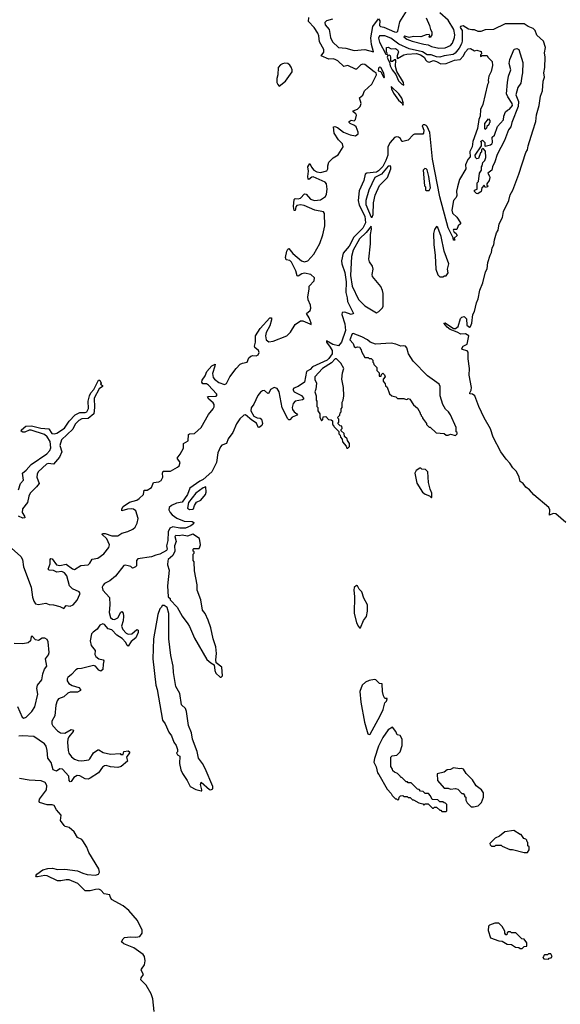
# Model space of a CAD drawing. Extents: x 2293139 to 2515392, y 824115 to 1006937.
# Tile 410 of 417: x 2471616 to 2476736, y 894282 to 903609. Entities that reach past the tile are written whole.
import ezdxf

# ---------------------------------------------------------------- set-up
doc = ezdxf.new("R2010")
doc.units = 0

msp = doc.modelspace()

# ---------------------------------------------------------------- linework, layer by layer
at = {"layer": '0CON10XD'}
for points in [[(2473126.2, 899383.8), (2473135.5, 899415.5), (2473108.2, 899455), (2473136.8, 899493.2), (2473168.2, 899551.8), (2473168.4, 899595), (2473211.7, 899618.3), (2473215, 899678.9), (2473224.8, 899685.2), (2473270.2, 899689.8), (2473335.4, 899744.6), (2473405, 899868.2), (2473447.9, 899922.1), (2473457.4, 899942.6), (2473457, 899965), (2473449.9, 899979.9), (2473408, 900015), (2473393.8, 900035), (2473405, 900040.6), (2473477, 900043.1), (2473485.4, 900054.6), (2473480.7, 900065), (2473405, 900148), (2473385, 900158.7), (2473350.6, 900160.6), (2473340.3, 900175), (2473345, 900195.5), (2473374.3, 900235), (2473388.2, 900275), (2473435, 900330.4), (2473466.8, 900346.8), (2473465.5, 900325.5), (2473442.2, 900257.8), (2473448.8, 900218.8), (2473462.3, 900202.3), (2473503.4, 900173.4), (2473555, 900152.5), (2473575, 900163.8), (2473606.1, 900225), (2473666.7, 900305), (2473705, 900345.2), (2473725, 900356), (2473769.6, 900365), (2473785.3, 900405), (2473805, 900421.6), (2473825, 900427.7), (2473855, 900424.3), (2473875.3, 900435), (2473883.4, 900455), (2473878.7, 900475), (2473843.8, 900503.8), (2473840, 900515), (2473848.9, 900555), (2473849.6, 900615), (2473893, 900685), (2473985, 900784.5), (2474000, 900785), (2474001.6, 900765), (2473985, 900707.8), (2473950.8, 900645), (2473944.8, 900614.8), (2473951.9, 900575), (2473975, 900556.1), (2474016.9, 900563.1), (2474145, 900615.8), (2474180.1, 900649.9), (2474225, 900721.2), (2474275, 900756.3), (2474297.1, 900757.1), (2474365, 900728), (2474377, 900723), (2474376.1, 900733.9), (2474356.7, 900785), (2474332.7, 900825), (2474366.9, 900853.1), (2474373.1, 900875), (2474369.5, 900905), (2474346.8, 900956.8), (2474345.6, 900985), (2474358.7, 901055), (2474356.4, 901085), (2474405.2, 901134.8), (2474407.4, 901165), (2474375, 901194.1), (2474315, 901209), (2474287.3, 901202.7), (2474255, 901179.3), (2474245, 901182.7), (2474230, 901230), (2474191.7, 901311.7), (2474175, 901327.4), (2474138.6, 901335), (2474133.1, 901355), (2474145, 901415.7), (2474155, 901435.6), (2474165, 901441.9), (2474202.6, 901392.6), (2474284.8, 901324.8), (2474315, 901314.2), (2474345.9, 901324.1), (2474401.9, 901388.1), (2474459.8, 901490.2), (2474488, 901572), (2474504.8, 901655), (2474501.7, 901771.7), (2474495, 901787.3), (2474410, 901805), (2474309.1, 901849.1), (2474275, 901856.4), (2474241.9, 901848.1), (2474232.7, 901835), (2474225, 901802.5), (2474215, 901802.9), (2474208.3, 901838.3), (2474215, 901905.8), (2474225, 901915.4), (2474255, 901913.2), (2474275, 901919.4), (2474315, 901957.9), (2474330.5, 901955), (2474369.6, 901909.6), (2474406.8, 901896.8), (2474466, 901904), (2474513.2, 901935), (2474522.7, 901957.3), (2474528.4, 902005), (2474522.7, 902055), (2474509.5, 902069.5), (2474395, 902119.6), (2474382.6, 902117.4), (2474355, 902093.8), (2474347.6, 902097.6), (2474343.9, 902125), (2474350.4, 902175), (2474345.7, 902214.3), (2474365, 902246.7), (2474380.6, 902210.6), (2474402.6, 902182.6), (2474428.8, 902168.8), (2474465, 902160), (2474523.6, 902176.4), (2474533.9, 902196.1), (2474535.5, 902224.5), (2474545, 902259.6), (2474585, 902298.8), (2474631.3, 902328.7), (2474680, 902405), (2474672.9, 902432.9), (2474635, 902471.5), (2474594.6, 902535), (2474587.5, 902595), (2474602.3, 902597.7), (2474625, 902588.9), (2474683.8, 902543.8), (2474745, 902517.2), (2474795, 902510), (2474822.5, 902527.5), (2474822.9, 902545), (2474803.4, 902593.4), (2474787.7, 902607.7), (2474745, 902625.3), (2474735.9, 902635), (2474737.1, 902645), (2474755, 902655.8), (2474785, 902650.7), (2474797.6, 902662.4), (2474804.8, 902705), (2474798.2, 902718.2), (2474774.6, 902735), (2474773.8, 902745), (2474815, 902760), (2474839.6, 902785), (2474850, 902815), (2474835, 902869.2), (2474866.1, 902893.9), (2474880.9, 902935), (2474951.8, 902998.2), (2474997, 903087), (2474992.5, 903105), (2474972, 903115), (2474884.1, 903184.1), (2474865, 903187.4), (2474848.4, 903181.6), (2474805, 903140.6), (2474795, 903140.3), (2474725, 903175.3), (2474685, 903163.9), (2474629.4, 903219.4), (2474605, 903232.6), (2474585, 903237.6), (2474543.8, 903235), (2474470, 903265), (2474497.6, 903302.4), (2474495.9, 903325), (2474455, 903398.1), (2474449.3, 903455), (2474439.8, 903479.8), (2474405.9, 903535.9), (2474350.4, 903590.5), (2474355, 903630)], [(2474579.5, 903615), (2474523.4, 903596.6), (2474507.4, 903582.6), (2474510.5, 903560.5), (2474547, 903515), (2474559.4, 903440.6), (2474579.7, 903399.8), (2474635, 903345.7), (2474705, 903340.4), (2474785, 903318.5), (2474885, 903327.2), (2474967.2, 903302.8), (2474948, 903375), (2474942.1, 903437.9), (2474961.2, 903545), (2475015, 903617.5), (2475027.4, 903597.4), (2475023.9, 903555), (2475031.9, 903545), (2475065, 903537.5), (2475165, 903493.7), (2475187.9, 903492.1), (2475198.7, 903501.3), (2475215, 903589.2), (2475296.2, 903715)], [(2475465, 903626.2), (2475498, 903555), (2475506.4, 903516.4), (2475520, 903495), (2475520, 903465), (2475505, 903440), (2475490, 903445), (2475500, 903455), (2475495, 903470), (2475465, 903466.7), (2475415, 903446), (2475345, 903450), (2475305, 903440), (2475265, 903452.5), (2475253.3, 903445), (2475282.5, 903425), (2475333.3, 903405), (2475445, 903375.8), (2475485, 903372), (2475517.5, 903355), (2475585, 903340), (2475645, 903342.9), (2475695, 903364), (2475715, 903386.7), (2475735, 903440), (2475736.9, 903465), (2475727.1, 903515), (2475675, 903604), (2475595, 903673.6)], [(2476789.6, 898845), (2476695, 898927.5), (2476667.5, 898932.5), (2476634.8, 898914.8), (2476636.3, 898965), (2476628.2, 898988.2), (2476485, 899109), (2476445.4, 899155.4), (2476410.7, 899180.7), (2476385, 899214.2), (2476355.9, 899235), (2476347.1, 899275), (2476320.6, 899330.6), (2476286.9, 899365), (2476259.5, 899409.5), (2476222.6, 899445), (2476172.7, 899515), (2476100, 899655), (2476074, 899734), (2476015, 899837), (2475963.7, 899945), (2475925.6, 900045.6), (2475905, 900062.9), (2475879.2, 900065), (2475878, 900075), (2475891.5, 900098.5), (2475895.1, 900125), (2475872.4, 900242.4), (2475876.8, 900305), (2475862.8, 900395), (2475865, 900458.8), (2475855, 900472.5), (2475806, 900485), (2475802.7, 900495), (2475815.7, 900515), (2475855, 900536.7), (2475869.2, 900615), (2475837.3, 900632.7), (2475795, 900628.9), (2475760.1, 900650.1), (2475692.7, 900675), (2475663.3, 900695), (2475634.3, 900735.7), (2475645, 900736.8), (2475723.2, 900683.2), (2475745, 900684), (2475768.3, 900701.7), (2475791.2, 900778.8), (2475805, 900791.9), (2475825, 900798.8), (2475846.6, 900776.6), (2475851.9, 900715), (2475875, 900697.5), (2475885, 900702.5), (2475899.1, 900735), (2475908.9, 900815), (2475923.6, 900845), (2475942.3, 900927.7), (2475959.5, 900965), (2475975.4, 901045.5), (2476001.5, 901115), (2476029.2, 901220.8), (2476045, 901248.6), (2476051.1, 901308.9), (2476071.7, 901378.3), (2476086, 901405), (2476091, 901449), (2476107.1, 901475), (2476113.2, 901525), (2476131.6, 901588.4), (2476148.1, 901615), (2476156, 901674), (2476189.5, 901735), (2476197.9, 901792.1), (2476247.7, 901895), (2476261.6, 901948.4), (2476285.9, 901995), (2476344.7, 902145), (2476410.4, 902349.6), (2476425, 902375.8), (2476431.9, 902415), (2476476.7, 902556.7), (2476503, 902645), (2476511.2, 902708.8), (2476537.5, 902795), (2476549.8, 902885), (2476566.6, 902935), (2476573.8, 903026.2), (2476585.5, 903065), (2476578.9, 903105), (2476591.1, 903155), (2476594, 903255), (2476586.9, 903295), (2476595.4, 903345), (2476576.4, 903405), (2476513.8, 903463.8), (2476497.1, 903505), (2476480.6, 903525), (2476433.3, 903543.3), (2476395, 903570.5), (2476215, 903569.2), (2476105, 903515.2), (2476025, 903512.3), (2475985, 903497.7), (2475958.1, 903498.1), (2475925, 903511.2), (2475897.5, 903512.5), (2475867.6, 903517.6), (2475815, 903549.1), (2475791.2, 903545), (2475788.7, 903535), (2475807.4, 903505), (2475807, 903405), (2475800.5, 903379.5), (2475779.5, 903340.5), (2475739.4, 903290.6), (2475722.1, 903277.9), (2475635, 903266.7), (2475595.4, 903254.6), (2475565, 903257.6), (2475513.1, 903276.9), (2475475, 903276.9), (2475430.8, 903305), (2475303.8, 903333.8), (2475207.5, 903377.5), (2475131.2, 903435), (2475075, 903456.9), (2475025, 903456), (2475013.3, 903435), (2475022.5, 903395), (2475085, 903282.5), (2475095, 903280), (2475100, 903285), (2475090, 903305), (2475090, 903345), (2475105, 903350), (2475133.6, 903333.6), (2475175, 903336.2), (2475195, 903322.5), (2475203.3, 903305), (2475192.5, 903265), (2475190, 903245), (2475195, 903240), (2475254.1, 903275.9), (2475281.2, 903281.2), (2475375, 903287.1), (2475412.5, 903275), (2475447.5, 903255), (2475462.5, 903225), (2475475, 903213.3), (2475495, 903207.5), (2475535, 903221.2), (2475565, 903213.8), (2475605, 903190), (2475655, 903192.5), (2475735, 903226.7), (2475788.3, 903231.7), (2475815.8, 903264.2), (2475837.5, 903305), (2475865, 903332.5), (2475885, 903337.5), (2475923, 903313), (2475945, 903320), (2475987, 903307), (2475990, 903285), (2475980, 903275), (2475981.7, 903261.7), (2475995, 903270), (2476045, 903270), (2476050, 903255), (2476091.7, 903211.7), (2476092.5, 903175), (2476083, 903117), (2476060, 903075), (2476053.3, 903035), (2476057.5, 903015), (2476047.5, 902995), (2476002.5, 902805), (2475981.7, 902758.3), (2475977.5, 902695), (2475963.3, 902665), (2475951.7, 902578.3), (2475907.5, 902455), (2475902.5, 902405), (2475878.3, 902361.7), (2475881.7, 902308.3), (2475860, 902285), (2475837.5, 902235), (2475842.5, 902195), (2475782.5, 902095), (2475763.8, 902025), (2475752.5, 901985), (2475756.1, 901943.9), (2475750, 901925), (2475724, 901895), (2475710, 901805), (2475716.7, 901775), (2475757.3, 901737.3), (2475790, 901685), (2475790, 901675), (2475770, 901655), (2475755, 901620), (2475725, 901620), (2475722.5, 901615), (2475732.5, 901595), (2475746.7, 901586.7), (2475760, 901565), (2475731.7, 901538.3), (2475738.3, 901521.7), (2475725, 901520), (2475721.7, 901541.7), (2475675, 901638.8), (2475595, 901930), (2475525, 902288.8), (2475499.8, 902539.8), (2475475, 902596.2), (2475467.2, 902607.2), (2475451.9, 902611.9), (2475436.2, 902613.8), (2475428.8, 902605), (2475442.9, 902562.9), (2475441.5, 902535), (2475435, 902524.4), (2475355, 902525.5), (2475341.5, 902518.5), (2475295, 902466.8), (2475245, 902453.5), (2475236, 902456), (2475223.3, 902485), (2475205, 902496.7), (2475185, 902500), (2475165, 902492.5), (2475125, 902446.7), (2475102.5, 902405), (2475101.5, 902325), (2475085.3, 902275.3), (2475055, 902219.4), (2475015, 902175.7), (2474995.2, 902165), (2474905.2, 902154.8), (2474886.9, 902145), (2474875, 902084.2), (2474832.2, 901987.8), (2474822.9, 901895), (2474831.6, 901851.6), (2474885, 901746.4), (2474890.5, 901685), (2474865, 901633.4), (2474781.4, 901548.6), (2474735.5, 901465), (2474681.3, 901398.7), (2474663.5, 901325), (2474668.3, 901295), (2474696.5, 901215), (2474708.2, 901125), (2474706.3, 901026.3), (2474718.9, 900975), (2474720.3, 900940.3), (2474777.5, 900825), (2474755, 900816.9), (2474695, 900838.8), (2474669.5, 900835), (2474666.2, 900815), (2474695, 900726.9), (2474700.8, 900665), (2474665, 900555.6), (2474635, 900519.5), (2474583.4, 900533.4), (2474521.7, 900568.3), (2474520.6, 900555), (2474558.2, 900508.2), (2474575.4, 900475), (2474576.8, 900445), (2474545, 900400), (2474527.1, 900385), (2474389.6, 900320.3)], [(2475255, 902990), (2475251.2, 903015), (2475186.7, 903116.7), (2475176.7, 903165), (2475178.3, 903228.3), (2475165, 903230), (2475147, 903213), (2475132.5, 903212.5), (2475132.5, 903255), (2475127.5, 903265), (2475115, 903272.5), (2475101.7, 903268.3), (2475097.5, 903255), (2475105, 903230), (2475120, 903205), (2475125, 903172.5), (2475145, 903132.5), (2475178.8, 903088.8), (2475205, 903030), (2475235, 902998.8), (2475255, 902990)], [(2475955, 901960), (2475941.7, 901961.7), (2475923, 901983), (2475922.5, 901995), (2475950, 902005), (2475950, 902065), (2475960, 902075), (2475970, 902155), (2475990, 902185), (2475990, 902215), (2475997, 902223), (2476002.5, 902255), (2476020, 902275), (2476030, 902305), (2476027.5, 902365), (2476005, 902390), (2475990, 902375), (2475990, 902355), (2475981.7, 902348.3), (2475960, 902295), (2475945, 902290), (2475933, 902303), (2475930, 902325), (2475990, 902415), (2475990, 902445), (2475980, 902455), (2475998.3, 902468.3), (2476020, 902445), (2476020, 902415), (2476025, 902410), (2476075, 902422.5), (2476086.4, 902433.6), (2476092.5, 902445), (2476090, 902495), (2476112.5, 902515), (2476143, 902597), (2476198.3, 902661.7), (2476202.5, 902695), (2476217.5, 902735), (2476235, 902752.5), (2476255, 902760), (2476283.3, 902795), (2476280, 902815), (2476238.9, 902878.9), (2476227.9, 902907.9), (2476235.5, 903015), (2476246.5, 903075), (2476267.1, 903135), (2476253.3, 903195), (2476257.8, 903232.2), (2476300.4, 903329.5), (2476325, 903336.7), (2476343.3, 903325), (2476382.2, 903202.2), (2476379.6, 903105), (2476373.1, 903073.1), (2476362.1, 903007.9), (2476333.1, 902965), (2476314.4, 902895.6), (2476340.6, 902835), (2476336.5, 902785), (2476276.2, 902635), (2476268.8, 902595), (2476246.7, 902565), (2476206.7, 902465), (2476138.3, 902331.7), (2476117, 902263), (2476092.5, 902215), (2476087, 902183), (2476050, 902155), (2476067, 902127), (2476067.5, 902115), (2476063.3, 902085), (2476040, 902055), (2476041.7, 902041.7), (2476050, 902035), (2476047.5, 902025), (2476025, 902020), (2476015, 902040), (2475993, 902017), (2475988.3, 901981.7), (2475955, 901960)], [(2474075, 902980), (2474135, 903027.5), (2474195.8, 903114.2), (2474196.2, 903135), (2474187.7, 903157.7), (2474175, 903177.5), (2474155, 903193.3), (2474126.4, 903196.4), (2474105, 903191.2), (2474085, 903180), (2474063.3, 903155), (2474062.5, 903085), (2474053, 903053), (2474052.5, 903015), (2474060, 902995), (2474075, 902980)], [(2475065, 903057.5), (2475072.5, 903065), (2475065, 903102.5), (2475035, 903156), (2475025, 903160), (2475015, 903150), (2475012.5, 903125), (2475036.7, 903116.7), (2475065, 903057.5)], [(2475245, 902800), (2475250, 902815), (2475235, 902866.7), (2475205.8, 902905), (2475134.1, 902975.9), (2475136.7, 902955), (2475155, 902913.3), (2475205, 902847.5), (2475238.3, 902818.3), (2475245, 902800)], [(2476025, 902570), (2476020, 902575), (2476022.5, 902625), (2476055, 902670), (2476070, 902655), (2476070, 902635), (2476061.7, 902628.3), (2476058.3, 902611.7), (2476041.7, 902598.3), (2476038.3, 902581.7), (2476025, 902570)], [(2474955, 901737.5), (2474963.1, 901765), (2474968, 901875), (2474982.7, 901947.3), (2475025, 902037.5), (2475100, 902115), (2475130, 902195), (2475131.2, 902215), (2475125.4, 902225.4), (2475105, 902220.6), (2475042.9, 902147.1), (2474978.9, 902115), (2474923.8, 901995), (2474895.4, 901895), (2474895, 901857.5), (2474945, 901738.8), (2474955, 901737.5)], [(2475495, 901990), (2475505.4, 902014.6), (2475490.9, 902125), (2475475, 902188), (2475465, 902196.9), (2475451.9, 902198.1), (2475438.8, 902185), (2475450, 902035), (2475460, 902025), (2475460, 901995), (2475465, 901990), (2475495, 901990)], [(2474995, 900833.3), (2475016.4, 900843.6), (2475051.7, 900878.3), (2475057.5, 900895), (2475060, 901015), (2475053.3, 901045), (2475035, 901082.5), (2474957.5, 901175), (2474953.8, 901195), (2474962.5, 901245), (2474956.7, 901275), (2474930, 901315), (2474921.7, 901341.7), (2474938, 901485), (2474938, 901575), (2474949.4, 901625), (2474945, 901653.3), (2474898.4, 901591.6), (2474835, 901532.7), (2474775.4, 901425), (2474757.8, 901365), (2474748.2, 901185), (2474765, 901083.8), (2474825, 900958.8), (2474885, 900900), (2474995, 900833.3)], [(2475625, 901172.5), (2475638.3, 901181.7), (2475656.4, 901183.6), (2475675, 901212.5), (2475668.8, 901245), (2475679.1, 901295), (2475636.9, 901415), (2475609.4, 901555), (2475575, 901640), (2475565, 901650), (2475545, 901620), (2475536.7, 901585), (2475538.3, 901478.3), (2475551.2, 901375), (2475556.7, 901245), (2475575, 901192.5), (2475595, 901172.5), (2475625, 901172.5)], [(2475745, 899670), (2475760, 899685), (2475758.3, 899698.3), (2475750, 899705), (2475750, 899745), (2475696.1, 899866.1), (2475677.5, 899895), (2475649.3, 899919.3), (2475623.3, 899965), (2475597.5, 900045), (2475597.5, 900135), (2475587.5, 900155), (2475477.5, 900235), (2475344.1, 900374.1), (2475297.5, 900445), (2475281.7, 900501.7), (2475270, 900515), (2475255, 900520), (2475225, 900517.5), (2475180, 900535), (2475135, 900543.8), (2474985, 900536.7), (2474935, 900554), (2474910, 900575), (2474855, 900604.2), (2474775, 900636.2), (2474765, 900633.3), (2474744.2, 900575), (2474773.1, 900543.1), (2474785, 900512.5), (2474795, 900502.5), (2474815, 900510), (2474838.3, 900508.3), (2474840, 900495), (2474851.7, 900481.7), (2474852.5, 900465), (2474885, 900410), (2474915, 900410), (2474925, 900400), (2474945, 900400), (2474960, 900385), (2474960, 900365), (2474968.3, 900358.3), (2474971.7, 900341.7), (2475000, 900315), (2475000, 900285), (2475020, 900265), (2475021.7, 900231.7), (2475038.3, 900231.7), (2475041.7, 900248.3), (2475055, 900260), (2475070, 900245), (2475077.5, 900225), (2475060, 900205), (2475060, 900185), (2475078.3, 900158.3), (2475081.7, 900141.7), (2475097, 900127), (2475120, 900065), (2475140, 900045), (2475177, 900037), (2475195, 900020), (2475255, 900020), (2475275, 900010), (2475290, 900015), (2475295, 900020), (2475310, 900015), (2475345, 899960), (2475385, 899930), (2475410, 899885), (2475410, 899875), (2475420, 899865), (2475420, 899855), (2475430, 899845), (2475430, 899835), (2475470, 899785), (2475470, 899775), (2475495, 899750), (2475505, 899750), (2475560, 899695), (2475635, 899690), (2475655, 899672.5), (2475675, 899672.5), (2475695, 899682.5), (2475745, 899670)], [(2474725, 899550), (2474740, 899565), (2474740, 899595), (2474721.7, 899621.7), (2474718.3, 899638.3), (2474691.7, 899661.7), (2474688.3, 899688.3), (2474660, 899715), (2474661.7, 899728.3), (2474670, 899735), (2474668.3, 899758.3), (2474651.7, 899761.7), (2474630, 899785), (2474640, 899795), (2474640, 899825), (2474631.7, 899831.7), (2474630, 899845), (2474648.3, 899861.7), (2474650, 899885), (2474660, 899895), (2474661.7, 899921.7), (2474670, 899935), (2474670, 899985), (2474680, 900005), (2474687.5, 900045), (2474682.5, 900125), (2474667.5, 900205), (2474672.5, 900265), (2474686.7, 900305), (2474658.6, 900355), (2474616.9, 900395), (2474605, 900396.9), (2474570.4, 900359.6), (2474484.5, 900305), (2474412.9, 900225), (2474410.8, 900200.8), (2474426.7, 900165), (2474421.7, 900108.3), (2474412.5, 900085), (2474422.5, 900045), (2474422.5, 900005), (2474430, 899995), (2474430, 899945), (2474440, 899935), (2474440, 899905), (2474460, 899875), (2474460, 899845), (2474470, 899815), (2474475, 899810), (2474488.3, 899821.7), (2474491.7, 899848.3), (2474515, 899850), (2474541.7, 899821.7), (2474565, 899820), (2474578.3, 899808.3), (2474580, 899775), (2474588.3, 899768.3), (2474590, 899755), (2474638.3, 899708.3), (2474640, 899685), (2474650, 899675), (2474653, 899653), (2474670, 899635), (2474675, 899610), (2474708.3, 899568.3), (2474715, 899550), (2474725, 899550)], [(2474389.6, 900320.3), (2474368, 900295), (2474333, 900277), (2474314.7, 900175), (2474255, 900134.5), (2474211, 900119), (2474203.2, 900106.8), (2474215, 900085.3), (2474285, 900048.3), (2474304.2, 900025), (2474304.1, 900015), (2474293.3, 900006.7), (2474224.3, 899995.7), (2474206.6, 899973.4), (2474197.4, 899935), (2474200.4, 899915), (2474214.5, 899894.5), (2474240.5, 899875), (2474248.6, 899865), (2474245, 899861.4), (2474197.5, 899842.5), (2474175, 899818.5), (2474165, 899818.5), (2474155, 899827.7), (2474102.1, 899932.1), (2474075.1, 900085.1), (2474054.5, 900114.5), (2474025, 900124.5), (2473993, 900107), (2473975, 900072.3), (2473965, 900069.2), (2473935, 900095.9), (2473915, 900092.9), (2473898.4, 900081.6), (2473870.4, 900049.6), (2473835, 899968.2), (2473808, 899932), (2473806, 899905), (2473832.8, 899852.8), (2473865, 899836.1), (2473895, 899835.8), (2473905, 899824.4), (2473915.6, 899784.4), (2473909.1, 899765), (2473885, 899747.3), (2473875, 899748), (2473858.3, 899788.3), (2473815.8, 899815), (2473755, 899866.9), (2473737.8, 899862.2), (2473700.4, 899829.6), (2473669.5, 899780.5), (2473635, 899699.1), (2473592.1, 899637.9), (2473575.8, 899595), (2473532.1, 899577.9), (2473517.7, 899562.3), (2473493.1, 899506.9), (2473479.8, 899415), (2473436.7, 899325), (2473355.3, 899255), (2473321.2, 899238.8), (2473228.5, 899171.5), (2473205, 899112.1), (2473155, 899040), (2473100.5, 899029.5), (2473052.5, 899007.5), (2473030.9, 898989.1), (2473027.1, 898965), (2473040.4, 898940.4), (2473059.5, 898919.5), (2473105, 898888.1), (2473175, 898859.5), (2473250, 898855), (2473264.2, 898845), (2473263.1, 898835), (2473235.7, 898815), (2473185, 898793.9), (2473132.3, 898792.3), (2473065, 898804.4), (2473037.2, 898792.8), (2473021, 898759), (2473018.4, 898675), (2473007.6, 898625), (2473011.4, 898595), (2473005, 898579.6), (2472942.5, 898545), (2472905, 898537.4), (2472865, 898520.3), (2472735, 898500.6), (2472723, 898485), (2472722, 898435), (2472714.5, 898425), (2472695, 898416.5), (2472685, 898413.8), (2472669.4, 898429.4), (2472645, 898437.2), (2472615, 898442.2), (2472601.9, 898438.1), (2472525, 898336.7), (2472469.7, 898295), (2472420.9, 898269.1), (2472406.1, 898253.9), (2472398.8, 898235), (2472404.2, 898205), (2472468.1, 898135), (2472470.2, 898065), (2472463.6, 897995), (2472476.5, 897946.5), (2472495, 897930.8), (2472515, 897927.2), (2472546.6, 897943.4), (2472575, 897998.1), (2472585, 898002.9), (2472595, 897988.8), (2472598.9, 897958.9), (2472597.7, 897915), (2472579.1, 897865), (2472592.4, 897832.4), (2472625, 897798.9), (2472645, 897788.8), (2472677, 897793.1), (2472725, 897831.4), (2472737.2, 897827.2), (2472737.9, 897805), (2472716.4, 897755), (2472670.7, 897719.3), (2472645, 897676.2), (2472635, 897681.2), (2472620.8, 897710.8), (2472588.1, 897748.1), (2472535, 897777.6), (2472488.3, 897828.3), (2472455, 897840.3), (2472420.6, 897880.6), (2472405, 897886.4), (2472376.1, 897873.9), (2472349.6, 897835), (2472311.3, 897808.7), (2472297.8, 897792.2), (2472282.1, 897725), (2472291.9, 897681.9), (2472330, 897635), (2472327.9, 897595), (2472335.8, 897575.8), (2472365, 897556.1), (2472405.8, 897545.8), (2472414.5, 897535), (2472406.1, 897505), (2472404.5, 897455), (2472385, 897437.5), (2472366, 897446), (2472335.2, 897485.2), (2472315, 897492.4), (2472203.1, 897463.1), (2472165, 897460), (2472148.4, 897451.6), (2472107.5, 897405), (2472072.6, 897377.4), (2472065.3, 897365), (2472064.6, 897345.4), (2472080, 897320), (2472111.6, 897301.6), (2472175, 897283.8), (2472193.1, 897265), (2472192.9, 897255), (2472165, 897240.3), (2472095, 897240.6), (2472071.7, 897228.3), (2472035.1, 897194.9), (2471983.3, 897176.7), (2471971.7, 897158.3), (2471959, 897115), (2471948.3, 897015), (2471921.3, 896965), (2471920.2, 896940.2), (2471930.4, 896920.4), (2471973.6, 896873.6), (2472003.9, 896853.9), (2472045, 896849.5), (2472105, 896884.4), (2472125, 896878.8), (2472121.9, 896865), (2472082.9, 896817.2), (2472072.5, 896795), (2472068.9, 896765), (2472075.3, 896685), (2472082.1, 896662.1), (2472105.6, 896625.6), (2472134.2, 896604.2), (2472170.4, 896590.4), (2472205, 896588.1), (2472270.3, 896599.7), (2472281.7, 896608.3), (2472314.5, 896665), (2472355, 896692), (2472365, 896693.8), (2472407.5, 896667.5), (2472475, 896651.2), (2472566.7, 896656.7), (2472575, 896650), (2472595, 896650), (2472601.7, 896678.3), (2472645, 896682.5), (2472657.5, 896675), (2472657.5, 896665), (2472627.5, 896625), (2472637.5, 896585), (2472577.5, 896535), (2472545, 896524.5), (2472475, 896532), (2472435, 896543.6), (2472418.9, 896541.1), (2472400.9, 896529.1), (2472362.9, 896475), (2472285, 896423.8), (2472265, 896415.6), (2472235, 896417.3), (2472185.4, 896445.4), (2472161.6, 896448.4), (2472127.9, 896432.1), (2472105, 896392), (2472095, 896388.8), (2472083.2, 896403.2), (2472081.4, 896445), (2472020.3, 896510.3), (2471997.6, 896512.4), (2471965, 896492.2), (2471932.1, 896502.1), (2471912.9, 896572.9), (2471881.8, 896615), (2471877.5, 896687.5), (2471866.4, 896726.4), (2471849.6, 896749.6), (2471750.3, 896820.3), (2471645, 896825.8), (2471608.1, 896821.9)], [(2471603.7, 899156.3), (2471625, 899215.8), (2471651.8, 899248.2), (2471641.9, 899315), (2471678.6, 899341.5), (2471725, 899394.4), (2471873, 899497), (2471901.6, 899528.4), (2471910, 899555), (2471904.2, 899614.2), (2471877.2, 899657.2), (2471850.3, 899680.3), (2471725, 899720.9), (2471705, 899719.4), (2471665, 899702.2), (2471645, 899702), (2471631.7, 899711.7), (2471633.3, 899725), (2471675, 899757.1), (2471727.1, 899762.9), (2471815, 899740.5), (2471892.5, 899732.5), (2471919.4, 899689.4), (2471945, 899684.5), (2471967.7, 899692.4), (2472039.1, 899740.9), (2472085, 899805.6), (2472143.1, 899865), (2472185, 899887.8), (2472235, 899888.2), (2472250.8, 899895), (2472268.1, 899925), (2472264.6, 899995.4), (2472276, 900046), (2472290, 900075), (2472318.8, 900105), (2472363.8, 900195), (2472376.7, 900195), (2472387.5, 900165), (2472380, 900155), (2472400, 900145), (2472400, 900135), (2472368.8, 900111.2), (2472322.5, 900025), (2472325.6, 899935.6), (2472317.8, 899875), (2472265, 899832.2), (2472205, 899828.2), (2472176.8, 899813.3), (2472142.5, 899777.5), (2472118.8, 899731.2), (2472012.1, 899627.9), (2471995.4, 899575), (2472014.5, 899515), (2471991.8, 899465), (2471935, 899397.8), (2471886.5, 899403.5), (2471870.5, 899399.5), (2471792, 899325), (2471780.7, 899305), (2471778.9, 899275), (2471800.9, 899215), (2471775, 899185.4), (2471716.9, 899123.1), (2471703.9, 899095), (2471690.3, 899035), (2471643.2, 898975), (2471641.1, 898941.1), (2471662.5, 898905), (2471665, 898890), (2471645, 898886.2), (2471605, 898905.7)], [(2471483.3, 898655), (2471628.4, 898525), (2471642.5, 898495), (2471653.7, 898425), (2471725.6, 898235), (2471737.5, 898137.5), (2471749.7, 898099.7), (2471766.7, 898076.7), (2471795, 898070.4), (2471865, 898081.8), (2471895, 898069.1), (2471935, 898066.5), (2471995, 898050.5), (2472035, 898030.8), (2472055, 898060), (2472095, 898053.1), (2472123.2, 898066.8), (2472160, 898110), (2472186, 898166), (2472188, 898175), (2472179.5, 898189.5), (2472115, 898217.7), (2472087.1, 898245), (2472062.6, 898342.6), (2472039.3, 898369.3), (2472015, 898380.8), (2471967, 898377), (2471935, 898390), (2471896.1, 898396.1), (2471885, 898404), (2471904.7, 898455), (2471904.6, 898495.5), (2471910, 898505), (2471925, 898502), (2471966.1, 898446.1), (2471995, 898440.2), (2472055, 898452.5), (2472115, 898406.5), (2472135, 898401.6), (2472195, 898440), (2472265, 898446.7), (2472280.3, 898459.7), (2472301.5, 898498.5), (2472355, 898509.3), (2472411.5, 898548.5), (2472461, 898609), (2472468, 898635), (2472441.2, 898691.2), (2472395, 898736), (2472406.7, 898743.3), (2472425, 898743.5), (2472488.5, 898718.5), (2472545, 898720.4), (2472585, 898743.8), (2472640.3, 898759.7), (2472686.7, 898783.3), (2472708.7, 898801.3), (2472729.6, 898840.3), (2472737.7, 898885), (2472716.7, 898956.7), (2472695, 898971.6), (2472675, 898975.3), (2472638, 898972), (2472585, 898956.9), (2472582.1, 898975), (2472595, 898997.3), (2472655, 899039.2), (2472725, 899057.5), (2472747.5, 899072.5), (2472787.7, 899112.3), (2472795, 899151.4), (2472825, 899153.8), (2472863.2, 899176.8), (2472885, 899225.3), (2472935, 899230.3), (2472956.8, 899243.2), (2472972.5, 899275), (2472967.5, 899315), (2472975, 899330.9), (2473045, 899331.2), (2473111.1, 899369), (2473126.2, 899383.8)], [(2475515, 899080), (2475520, 899085), (2475520, 899125), (2475503, 899163), (2475487.5, 899225), (2475482.5, 899325), (2475458.8, 899348.8), (2475425, 899350), (2475415, 899360), (2475405, 899360), (2475370.7, 899339.3), (2475360, 899315), (2475378.3, 899218.3), (2475430, 899135), (2475455, 899113.3), (2475498.3, 899098.3), (2475515, 899080)], [(2473225, 898970), (2473255, 898972), (2473263.8, 898976.2), (2473271.2, 899008.8), (2473290.7, 899039.3), (2473333, 899057), (2473375, 899110), (2473382.5, 899135), (2473380, 899185), (2473352.5, 899175), (2473284.5, 899125), (2473214.6, 899035), (2473205, 898982.5), (2473225, 898970)], [(2473525, 897380), (2473537.5, 897395), (2473530, 897475), (2473478.3, 897518.3), (2473473.3, 897545), (2473478.8, 897605), (2473475, 897670), (2473448.8, 897745), (2473425, 897850), (2473401.7, 897921.7), (2473373.6, 897983.6), (2473347.5, 898015), (2473332.5, 898115), (2473297.5, 898205), (2473297.5, 898255), (2473273, 898387), (2473270, 898475), (2473260, 898485), (2473260, 898545), (2473270, 898555), (2473268.3, 898568.3), (2473260, 898575), (2473260, 898595), (2473265, 898600), (2473315, 898600), (2473320, 898605), (2473330, 898635), (2473320, 898695), (2473255, 898736.7), (2473205, 898718), (2473154.2, 898725.8), (2473125, 898720), (2473095, 898723.3), (2473086.4, 898713.6), (2473097.5, 898665), (2473082.5, 898625), (2473086.7, 898575), (2473066.5, 898533.5), (2473022.5, 898495), (2473018.3, 898481.7), (2473017.5, 898445), (2473032.5, 898395), (2473017.5, 898245), (2473023.6, 898143.6), (2473040, 898125), (2473040, 898115), (2473107.5, 898045), (2473155, 897960), (2473207.5, 897885), (2473225, 897860), (2473271.7, 897751.7), (2473389.3, 897549.3), (2473425, 897517.5), (2473458.3, 897498.3), (2473463.6, 897443.6), (2473475, 897420), (2473515, 897380), (2473525, 897380)], [(2474845, 897850), (2474873, 897917), (2474900, 897955), (2474910, 898005), (2474910, 898065), (2474875, 898130), (2474855, 898190), (2474830, 898215), (2474816.4, 898246.4), (2474805, 898250), (2474785, 898230), (2474780, 898205), (2474787.5, 898145), (2474783.9, 897986.1), (2474807.5, 897895), (2474825, 897860), (2474835, 897850), (2474845, 897850)], [(2473335, 896303.8), (2473340, 896305), (2473340, 896315), (2473328.8, 896365), (2473335, 896387.5), (2473415, 896316.7), (2473426.2, 896313.8), (2473445, 896322.5), (2473446.7, 896345), (2473373.3, 896515), (2473346.7, 896565), (2473310, 896615), (2473296.4, 896676.4), (2473253.6, 896793.6), (2473242.5, 896855), (2473213.6, 896923.6), (2473196.7, 897055), (2473187.5, 897085), (2473148.3, 897118.3), (2473132.5, 897225), (2473093.6, 897293.6), (2473072.5, 897425), (2473070, 897485), (2473046.7, 897585), (2473027.5, 897745), (2473027.5, 897985), (2473011.7, 898041.7), (2472985, 898060), (2472965, 898060), (2472960, 898045), (2472943, 898027), (2472923.3, 897975), (2472883.3, 897745), (2472876.7, 897555), (2472906.2, 897305), (2472918.8, 897265), (2472967.5, 896975), (2472995, 896940), (2473029.3, 896859.3), (2473053.3, 896825), (2473076.4, 896766.4), (2473097.5, 896735), (2473110, 896695), (2473110, 896675), (2473102.5, 896665), (2473110, 896645), (2473131.7, 896631.7), (2473130, 896565), (2473142.5, 896505), (2473159.3, 896469.3), (2473203.6, 896403.6), (2473230, 896345), (2473285, 896316.7), (2473335, 896303.8)], [(2471595, 897103.1), (2471641.1, 897001.1), (2471655, 896994), (2471678.9, 897001.1), (2471732.4, 897057.5), (2471759.9, 897100.1), (2471788.3, 897221.7), (2471779.8, 897275), (2471783.8, 897305), (2471825.5, 897354.5), (2471835, 897412), (2471851.6, 897458.4), (2471873.3, 897485), (2471860.9, 897555), (2471887.9, 897592), (2471894.7, 897615), (2471886.1, 897715), (2471877.2, 897737.2), (2471855, 897749.2), (2471828.7, 897751.3), (2471795, 897728.4), (2471765.8, 897735.8), (2471735, 897768), (2471725, 897766.7), (2471719.1, 897725), (2471695, 897706.2), (2471645, 897695.5), (2471565, 897701)], [(2474925, 896838), (2474935, 896842), (2475030, 897015), (2475057.5, 897075), (2475073, 897137), (2475090, 897155), (2475097.5, 897175), (2475095, 897180), (2475075, 897180), (2475063, 897203), (2475052.5, 897245), (2475048.3, 897318.3), (2475025, 897320), (2474990, 897355), (2474975, 897360), (2474925, 897350), (2474892.5, 897335), (2474861.2, 897305), (2474838, 897245), (2474845.6, 897145), (2474881.9, 896955), (2474914.4, 896845), (2474925, 896838)], [(2475655, 896110), (2475660, 896115), (2475660, 896175), (2475648.3, 896188.3), (2475635, 896190), (2475625, 896200), (2475595, 896200), (2475575, 896220), (2475521.7, 896221.7), (2475508.3, 896258.3), (2475488.3, 896278.3), (2475455, 896280), (2475438.3, 896298.3), (2475411.7, 896301.7), (2475398.3, 896318.3), (2475385, 896320), (2475325, 896380), (2475295, 896380), (2475288.3, 896388.3), (2475275, 896390), (2475235, 896430), (2475225, 896430), (2475220, 896445), (2475195, 896470), (2475165, 896480), (2475150, 896495), (2475148.3, 896508.3), (2475130, 896535), (2475130, 896625), (2475143, 896637), (2475188.3, 896641.7), (2475220, 896675), (2475237.5, 896735), (2475240, 896795), (2475218.3, 896828.3), (2475190, 896835), (2475180, 896865), (2475147, 896907), (2475105, 896882.5), (2475055, 896810), (2475015, 896726.7), (2474975, 896610), (2474970.8, 896575), (2474991.7, 896531.7), (2475003.8, 896475), (2475018.3, 896458.3), (2475095, 896320), (2475135, 896280), (2475145, 896260), (2475175, 896230), (2475185, 896230), (2475195, 896220), (2475208.3, 896221.7), (2475210, 896245), (2475221.7, 896258.3), (2475245, 896260), (2475255, 896250), (2475285, 896250), (2475295, 896240), (2475315, 896240), (2475335, 896220), (2475345, 896220), (2475395, 896190), (2475435, 896180), (2475445, 896170), (2475455, 896180), (2475485, 896180), (2475525, 896140), (2475535, 896140), (2475545, 896150), (2475565, 896150), (2475595, 896120), (2475605, 896120), (2475615, 896110), (2475655, 896110)], [(2475915, 896152.5), (2475957, 896163), (2475990, 896195), (2476010, 896245), (2476007.5, 896285), (2475990, 896315), (2475940.7, 896350.7), (2475905, 896407.5), (2475845, 896467.5), (2475819.3, 896509.3), (2475805, 896517.5), (2475785, 896512.5), (2475725, 896522.5), (2475695, 896507.5), (2475665, 896502.5), (2475635, 896482.5), (2475570, 896465), (2475573, 896403), (2475635, 896330), (2475675, 896330), (2475695, 896320), (2475745, 896327.5), (2475765, 896320), (2475805, 896280), (2475815, 896280), (2475830, 896265), (2475830, 896255), (2475840, 896245), (2475840, 896215), (2475855, 896190), (2475893, 896153), (2475915, 896152.5)], [(2472888.7, 894215), (2472876, 894335), (2472861.9, 894381.9), (2472814.6, 894464.6), (2472763.3, 894515), (2472766.6, 894533.4), (2472789.1, 894565), (2472767.9, 894605), (2472769.2, 894615), (2472799.4, 894655), (2472804.7, 894695), (2472799.6, 894735), (2472785, 894755.6), (2472698, 894818), (2472601.2, 894855), (2472581.2, 894875), (2472595, 894902.5), (2472610, 894915), (2472665, 894920.5), (2472715, 894917.1), (2472755, 894924.5), (2472776, 894955), (2472777.4, 894985), (2472732.5, 895075), (2472650.2, 895170.2), (2472595, 895216.4), (2472485.8, 895275), (2472474.1, 895304.1), (2472468.6, 895318.6), (2472415, 895329.5), (2472385, 895363.3), (2472365, 895371.6), (2472335, 895371.1), (2472285, 895357.5), (2472235, 895356.5), (2472168.1, 895428.1), (2472085, 895461.5), (2472055, 895463.1), (2472005, 895450.8), (2471975, 895451.9), (2471875, 895499.1), (2471855, 895501.5), (2471785, 895490), (2471775, 895490), (2471768.3, 895498.3), (2471777.5, 895515), (2471835, 895555.8), (2471881.7, 895568.3), (2471927.9, 895572.1), (2471975, 895559.5), (2472045, 895562.2), (2472162.8, 895547.2), (2472213.7, 895523.7), (2472255, 895513.2), (2472335, 895507.1), (2472362, 895515), (2472373.1, 895535), (2472364.6, 895565), (2472272, 895722), (2472251.1, 895771.1), (2472215, 895832), (2472203.8, 895845), (2472165, 895863.8), (2472132.9, 895915), (2472085, 895956.9), (2472046.7, 895966.7), (2472036, 895975), (2472003.6, 896023.6), (2472010, 896075), (2471965.4, 896125.4), (2471942.5, 896165), (2471925, 896173.1), (2471875, 896171.2), (2471804.4, 896195), (2471799.1, 896205), (2471803.8, 896225), (2471871.5, 896315), (2471874.6, 896355), (2471858.8, 896385), (2471818.3, 896398.3), (2471705, 896405.7), (2471615, 896421.9)], [(2476425, 895720), (2476440, 895745), (2476440, 895775), (2476430, 895785), (2476430, 895815), (2476421.7, 895821.7), (2476418.3, 895838.3), (2476408.3, 895848.3), (2476391.7, 895851.7), (2476365, 895890), (2476355, 895890), (2476295, 895927.5), (2476210, 895915), (2476160, 895875), (2476120, 895855), (2476070, 895805), (2476071.7, 895791.7), (2476085, 895780), (2476115, 895780), (2476125, 895790), (2476175, 895790), (2476185, 895780), (2476258.3, 895748.3), (2476285, 895750), (2476395, 895720), (2476425, 895720)], [(2476375, 894810), (2476395, 894830), (2476418.3, 894831.7), (2476420, 894865), (2476395, 894900), (2476371.7, 894901.7), (2476315, 894960), (2476275, 894960), (2476265, 894970), (2476245, 894970), (2476231.7, 894958.3), (2476228.3, 894941.7), (2476221.7, 894941.7), (2476210, 894955), (2476210, 894975), (2476185, 895020), (2476155, 895050), (2476115, 895052.5), (2476066.4, 895033.6), (2476056.4, 895023.6), (2476051.7, 894981.7), (2476075, 894913.3), (2476155, 894882.5), (2476185, 894880), (2476233, 894853), (2476275, 894850), (2476313, 894823), (2476345, 894820), (2476355, 894810), (2476375, 894810)], [(2476625, 894710), (2476631.7, 894718.3), (2476648.3, 894721.7), (2476660, 894735), (2476645, 894760), (2476625, 894760), (2476615, 894750), (2476585, 894750), (2476580, 894745), (2476578.3, 894731.7), (2476570, 894725), (2476581.7, 894711.7), (2476625, 894710)]]:
    msp.add_lwpolyline(points, dxfattribs=at)

doc.saveas('drawing.dxf')
